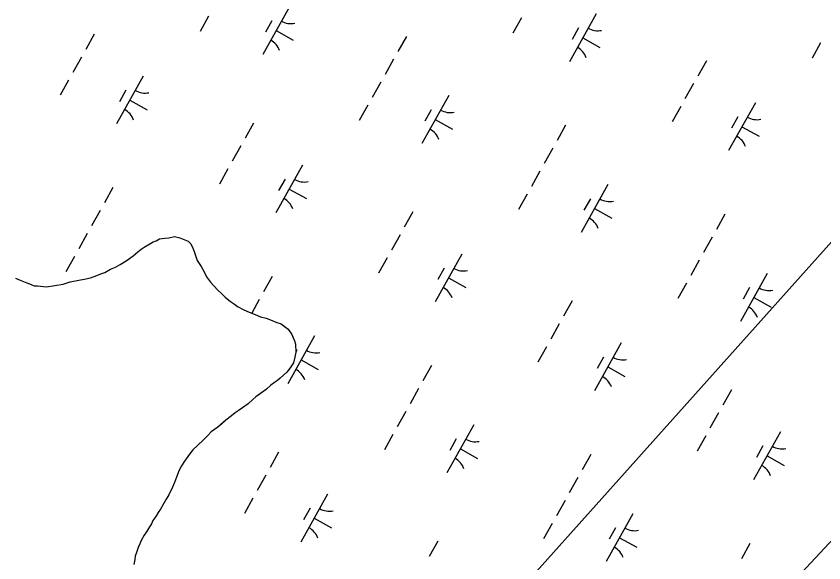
# Model space of a CAD drawing. Extents: x 3923531 to 3943530, y 207391 to 229799.
# Drawn here: x 3932955 to 3933692, y 218126 to 218625 of the extents above; entities that cross this region are included whole.
import ezdxf

# ---------------------------------------------------------------- set-up
doc = ezdxf.new("R2010")
doc.units = 0
for name, color, linetype in [('V-TOPO-SHOR', 7, 'Continuous'), ('V-UTIL-LINE', 7, 'Continuous'), ('V-WETL-SWMP', 7, 'Continuous')]:
    doc.layers.add(name, color=color, linetype=linetype)

msp = doc.modelspace()

# ---------------------------------------------------------------- linework, layer by layer
at = {"layer": 'V-TOPO-SHOR'}
for points in [[(3932954.63, 218385.99), (3932959.02, 218384.35), (3932962.2, 218383.11), (3932964.99, 218381.89), (3932968.97, 218380.25), (3932971.75, 218379.02), (3932974.95, 218378.98), (3932982.94, 218378.1), (3932998.17, 218380.74), (3933004.58, 218382.68), (3933019.01, 218385.33), (3933023.02, 218386.48), (3933029.04, 218388.42), (3933032.65, 218389.98), (3933036.26, 218391.15), (3933041.5, 218394.29), (3933045.91, 218396.24), (3933050.34, 218398.6), (3933055.57, 218401.74), (3933058.79, 218404.11), (3933062.02, 218406.47), (3933066.45, 218410.03), (3933069.27, 218412.4), (3933072.1, 218414.37), (3933077.33, 218417.51), (3933080.14, 218419.08), (3933082.95, 218420.25), (3933086.17, 218421.82), (3933090.97, 218422.57), (3933094.58, 218422.93), (3933099.79, 218424.08), (3933104.57, 218422.83), (3933107.76, 218421.6), (3933112.14, 218419.95), (3933114.52, 218417.53), (3933116.48, 218413.51), (3933117.64, 218410.3), (3933119.2, 218405.88), (3933120.36, 218402.27), (3933123.9, 218396.64), (3933126.65, 218391.81)], [(3933126.65, 218391.81), (3933129, 218387.39), (3933132.55, 218382.55), (3933138.87, 218375.29), (3933142.83, 218371.65), (3933146, 218368.82), (3933150.76, 218364.77), (3933154.33, 218362.33), (3933157.11, 218360.3), (3933163.08, 218357.04), (3933167.85, 218354.99), (3933173.43, 218352.94), (3933178.21, 218350.89), (3933183.39, 218349.63), (3933187.38, 218347.99), (3933192.95, 218345.54), (3933196.94, 218344.3), (3933200.11, 218341.86), (3933203.28, 218339.43), (3933206.83, 218334.6), (3933208, 218331.78), (3933209.17, 218328.97), (3933209.94, 218325.77), (3933210.27, 218318.56), (3933209.42, 218314.17), (3933208.17, 218308.99), (3933205.32, 218304.22), (3933202.08, 218300.26), (3933196.02, 218294.72), (3933193.6, 218292.74), (3933190.78, 218290.77), (3933187.56, 218288.41), (3933183.52, 218284.85), (3933181.1, 218282.88), (3933178.28, 218280.9), (3933173.85, 218277.75), (3933171.03, 218275.38), (3933166.99, 218271.43), (3933161.75, 218267.88), (3933157.73, 218265.12), (3933154.91, 218263.15), (3933151.68, 218260.39), (3933146.44, 218256.44), (3933142.81, 218253.28), (3933139.18, 218250.12), (3933133.13, 218245.78), (3933129.9, 218242.22), (3933126.26, 218238.65), (3933120.61, 218233.52), (3933116.57, 218229.56), (3933113.33, 218225.59), (3933108.87, 218219.24), (3933106.02, 218214.87), (3933103.98, 218210.9), (3933101.51, 218204.52), (3933099.87, 218199.74), (3933097.82, 218195.36), (3933094.55, 218188.6), (3933092.11, 218184.62), (3933089.67, 218180.25), (3933086.82, 218175.48), (3933084.78, 218172.3), (3933082.75, 218168.73), (3933079.91, 218165.16), (3933078.68, 218161.97), (3933077.05, 218159.19), (3933074.21, 218154.82), (3933072.18, 218151.64), (3933069.33, 218146.87), (3933068.09, 218143.68), (3933066.46, 218140.5), (3933065.21, 218135.72), (3933063.98, 218132.53), (3933063.55, 218129.33), (3933062.7, 218124.95)]]:
    msp.add_lwpolyline(points, dxfattribs=at)
at = {"layer": 'V-UTIL-LINE'}
for points in [[(3936636.37, 224015.9), (3936525.62, 224056.17), (3935321.28, 220766.16), (3935347.69, 220401.84), (3934871.29, 219561.15), (3934439.51, 219247.4), (3932085.86, 216616.76), (3928247.61, 212430.32)], [(3934948.13, 219998.51), (3933937.95, 218403.55), (3930512.92, 214727.55), (3928293.59, 212405.31)]]:
    msp.add_lwpolyline(points, dxfattribs=at)
at = {"layer": 'V-WETL-SWMP'}
for p, q in [((3933204.51, 218633.66), (3933180.13, 218590)), ((3933130.85, 218624.89), (3933123.05, 218610.92)), ((3933416.05, 218623.64), (3933408.24, 218609.67)), ((3933484.13, 218627.18), (3933459.75, 218583.53)), ((3933188.51, 218620.83), (3933182.66, 218610.35)), ((3933468.13, 218614.35), (3933462.28, 218603.88)), ((3933026.64, 218608.71), (3933018.83, 218594.74)), ((3933192.32, 218611.83), (3933208.04, 218603.05)), ((3933311.18, 218606.62), (3933303.37, 218592.66)), ((3933471.94, 218605.35), (3933487.65, 218596.57)), ((3933688.88, 218600.6), (3933681.08, 218586.63)), ((3933014.93, 218587.76), (3933007.13, 218573.79)), ((3933299.47, 218585.67), (3933291.67, 218571.7)), ((3933584.67, 218584.42), (3933576.87, 218570.45)), ((3933071.31, 218570.34), (3933046.93, 218526.69)), ((3933003.23, 218566.8), (3932995.42, 218552.84)), ((3933287.77, 218564.72), (3933279.96, 218550.75)), ((3933572.96, 218563.47), (3933565.16, 218549.5)), ((3933055.31, 218557.52), (3933049.46, 218547.04)), ((3933059.12, 218548.52), (3933074.83, 218539.74)), ((3933349.73, 218552.53), (3933325.34, 218508.88)), ((3933276.06, 218543.77), (3933268.26, 218529.8)), ((3933561.26, 218542.52), (3933553.46, 218528.55)), ((3933629.35, 218546.05), (3933604.96, 218502.4)), ((3933333.73, 218539.71), (3933327.87, 218529.23)), ((3933613.34, 218533.23), (3933607.49, 218522.75)), ((3933171.85, 218527.58), (3933164.05, 218513.62)), ((3933337.54, 218530.71), (3933353.25, 218521.93)), ((3933456.39, 218525.5), (3933448.59, 218511.53)), ((3933617.15, 218524.23), (3933632.87, 218515.45)), ((3933160.14, 218506.63), (3933152.34, 218492.66)), ((3933444.69, 218504.55), (3933436.88, 218490.58)), ((3933216.53, 218489.22), (3933192.14, 218445.57)), ((3933148.44, 218485.68), (3933140.64, 218471.71)), ((3933432.98, 218483.59), (3933425.18, 218469.63)), ((3933200.53, 218476.39), (3933194.67, 218465.92)), ((3933043.57, 218468.66), (3933035.77, 218454.7)), ((3933204.33, 218467.39), (3933220.05, 218458.61)), ((3933494.94, 218471.41), (3933470.56, 218427.76)), ((3933421.28, 218462.64), (3933413.47, 218448.67)), ((3933478.94, 218458.58), (3933473.09, 218448.11)), ((3933031.87, 218447.71), (3933024.06, 218433.74)), ((3933317.06, 218446.46), (3933309.26, 218432.49)), ((3933482.75, 218449.58), (3933498.46, 218440.8)), ((3933601.61, 218444.37), (3933593.8, 218430.41)), ((3933020.16, 218426.76), (3933012.36, 218412.79)), ((3933086.17, 218421.82), (3933090.97, 218422.57)), ((3933090.97, 218422.57), (3933094.58, 218422.93)), ((3933094.58, 218422.93), (3933099.79, 218424.08)), ((3933099.79, 218424.08), (3933104.57, 218422.83)), ((3933104.57, 218422.83), (3933107.76, 218421.6)), ((3933305.36, 218425.51), (3933297.55, 218411.54)), ((3933589.9, 218423.42), (3933582.1, 218409.45)), ((3933072.1, 218414.37), (3933077.33, 218417.51)), ((3933077.33, 218417.51), (3933080.14, 218419.08)), ((3933080.14, 218419.08), (3933082.95, 218420.25)), ((3933082.95, 218420.25), (3933086.17, 218421.82)), ((3933107.76, 218421.6), (3933112.14, 218419.95)), ((3933112.14, 218419.95), (3933114.52, 218417.53)), ((3933114.52, 218417.53), (3933116.47, 218413.51)), ((3933062.02, 218406.47), (3933066.45, 218410.03)), ((3933066.45, 218410.03), (3933069.28, 218412.4)), ((3933069.28, 218412.4), (3933072.1, 218414.37)), ((3933116.47, 218413.51), (3933117.64, 218410.3)), ((3933117.64, 218410.3), (3933119.19, 218405.88)), ((3933361.74, 218408.09), (3933337.36, 218364.44)), ((3933008.46, 218405.81), (3933000.65, 218391.84)), ((3933050.34, 218398.6), (3933055.57, 218401.74)), ((3933055.57, 218401.74), (3933062.02, 218406.47)), ((3933119.19, 218405.88), (3933120.36, 218402.27)), ((3933120.36, 218402.27), (3933123.9, 218396.64)), ((3933293.65, 218404.56), (3933285.85, 218390.59)), ((3933578.2, 218402.47), (3933570.39, 218388.5)), ((3933036.26, 218391.15), (3933041.5, 218394.29)), ((3933041.5, 218394.29), (3933045.91, 218396.24)), ((3933045.91, 218396.24), (3933050.34, 218398.6)), ((3933123.9, 218396.64), (3933126.65, 218391.81)), ((3933345.74, 218395.27), (3933339.89, 218384.79)), ((3932954.63, 218385.99), (3932959.02, 218384.35)), ((3933019.01, 218385.33), (3933023.02, 218386.48)), ((3933023.02, 218386.48), (3933029.04, 218388.42)), ((3933029.04, 218388.42), (3933032.65, 218389.98)), ((3933032.65, 218389.98), (3933036.26, 218391.15)), ((3933126.65, 218391.81), (3933129, 218387.39)), ((3933129, 218387.39), (3933132.55, 218382.55)), ((3933188.79, 218387.54), (3933180.98, 218373.57)), ((3933349.55, 218386.27), (3933365.26, 218377.49)), ((3933640.16, 218390.28), (3933615.77, 218346.63)), ((3932959.02, 218384.35), (3932962.2, 218383.11)), ((3932962.2, 218383.11), (3932964.99, 218381.89)), ((3932964.99, 218381.89), (3932968.97, 218380.25)), ((3932968.97, 218380.25), (3932971.76, 218379.02)), ((3932971.76, 218379.02), (3932974.96, 218378.98)), ((3932974.96, 218378.98), (3932982.94, 218378.1)), ((3932982.94, 218378.1), (3932998.17, 218380.74)), ((3932998.17, 218380.74), (3933004.59, 218382.68)), ((3933004.59, 218382.68), (3933019.01, 218385.33)), ((3933132.55, 218382.55), (3933138.87, 218375.29)), ((3933566.49, 218381.52), (3933558.69, 218367.55)), ((3933138.87, 218375.29), (3933142.83, 218371.65)), ((3933142.83, 218371.65), (3933146, 218368.82)), ((3933624.15, 218377.46), (3933618.3, 218366.98)), ((3933146, 218368.82), (3933150.76, 218364.77)), ((3933150.76, 218364.77), (3933154.33, 218362.33)), ((3933177.08, 218366.59), (3933170.13, 218354.15)), ((3933462.28, 218365.34), (3933454.47, 218351.37)), ((3933627.96, 218368.46), (3933643.68, 218359.68)), ((3933154.33, 218362.33), (3933157.11, 218360.3)), ((3933157.11, 218360.3), (3933163.08, 218357.04)), ((3933163.08, 218357.04), (3933167.85, 218354.99)), ((3933167.85, 218354.99), (3933173.43, 218352.94)), ((3933173.43, 218352.94), (3933178.21, 218350.89)), ((3933178.21, 218350.89), (3933183.39, 218349.63)), ((3933183.39, 218349.63), (3933187.38, 218347.99)), ((3933187.38, 218347.99), (3933192.95, 218345.54)), ((3933192.95, 218345.54), (3933196.94, 218344.29)), ((3933196.94, 218344.29), (3933203.28, 218339.43)), ((3933450.57, 218344.38), (3933442.77, 218330.42)), ((3933203.28, 218339.43), (3933206.83, 218334.59)), ((3933206.83, 218334.59), (3933209.17, 218328.97)), ((3933227.34, 218333.45), (3933202.95, 218289.8)), ((3933209.17, 218328.97), (3933209.94, 218325.77)), ((3933506.95, 218326.97), (3933482.57, 218283.32)), ((3933209.94, 218325.77), (3933210.27, 218318.56)), ((3933211.33, 218320.62), (3933210.26, 218318.7)), ((3933438.87, 218323.43), (3933431.06, 218309.46)), ((3933209.42, 218314.17), (3933208.17, 218308.99)), ((3933210.27, 218318.56), (3933209.42, 218314.17)), ((3933490.95, 218314.14), (3933485.1, 218303.67)), ((3933208.17, 218308.99), (3933205.32, 218304.22)), ((3933215.14, 218311.62), (3933230.86, 218302.84)), ((3933334, 218306.41), (3933326.2, 218292.45)), ((3933494.76, 218305.14), (3933510.48, 218296.37)), ((3933202.08, 218300.25), (3933196.02, 218294.72)), ((3933205.32, 218304.22), (3933202.08, 218300.25)), ((3933190.78, 218290.77), (3933187.56, 218288.41)), ((3933193.6, 218292.74), (3933190.78, 218290.77)), ((3933196.02, 218294.72), (3933193.6, 218292.74)), ((3933181.1, 218282.88), (3933178.28, 218280.91)), ((3933183.52, 218284.85), (3933181.1, 218282.88)), ((3933187.56, 218288.41), (3933183.52, 218284.85)), ((3933322.29, 218285.46), (3933314.49, 218271.49)), ((3933607.49, 218284.21), (3933599.69, 218270.24)), ((3933171.03, 218275.38), (3933166.99, 218271.42)), ((3933173.85, 218277.75), (3933171.03, 218275.38)), ((3933178.28, 218280.91), (3933173.85, 218277.75)), ((3933161.75, 218267.88), (3933157.73, 218265.12)), ((3933166.99, 218271.42), (3933161.75, 218267.88)), ((3933151.68, 218260.39), (3933146.44, 218256.44)), ((3933154.91, 218263.15), (3933151.68, 218260.39)), ((3933157.73, 218265.12), (3933154.91, 218263.15)), ((3933310.59, 218264.51), (3933302.79, 218250.54)), ((3933595.78, 218263.26), (3933587.98, 218249.29)), ((3933146.44, 218256.44), (3933139.18, 218250.12)), ((3933133.13, 218245.78), (3933129.9, 218242.22)), ((3933139.18, 218250.12), (3933133.13, 218245.78)), ((3933372.55, 218252.32), (3933348.16, 218208.67)), ((3933652.17, 218245.84), (3933627.78, 218202.19)), ((3933126.26, 218238.66), (3933120.61, 218233.52)), ((3933129.9, 218242.22), (3933126.26, 218238.66)), ((3933298.88, 218243.56), (3933291.08, 218229.59)), ((3933356.55, 218239.5), (3933350.69, 218229.02)), ((3933584.08, 218242.31), (3933576.28, 218228.34)), ((3933120.61, 218233.52), (3933116.57, 218229.56)), ((3933636.17, 218233.02), (3933630.31, 218222.54)), ((3933113.33, 218225.59), (3933108.86, 218219.24)), ((3933116.57, 218229.56), (3933113.33, 218225.59)), ((3933194.67, 218227.38), (3933186.87, 218213.41)), ((3933360.36, 218230.5), (3933376.07, 218221.72)), ((3933479.21, 218225.29), (3933471.41, 218211.32)), ((3933639.98, 218224.02), (3933655.69, 218215.24)), ((3933108.86, 218219.24), (3933106.02, 218214.87)), ((3933103.98, 218210.89), (3933101.51, 218204.52)), ((3933106.02, 218214.87), (3933103.98, 218210.89)), ((3933101.51, 218204.52), (3933099.87, 218199.74)), ((3933182.97, 218206.42), (3933175.16, 218192.45)), ((3933467.51, 218204.34), (3933459.7, 218190.37)), ((3933097.82, 218195.36), (3933094.55, 218188.6)), ((3933099.87, 218199.74), (3933097.82, 218195.36)), ((3933094.55, 218188.6), (3933092.11, 218184.62)), ((3933239.35, 218189.01), (3933214.96, 218145.36)), ((3933089.67, 218180.25), (3933086.82, 218175.48)), ((3933092.11, 218184.62), (3933089.67, 218180.25)), ((3933171.26, 218185.47), (3933163.46, 218171.5)), ((3933455.8, 218183.39), (3933448, 218169.42)), ((3933084.79, 218172.3), (3933082.75, 218168.73)), ((3933086.82, 218175.48), (3933084.79, 218172.3)), ((3933223.35, 218176.18), (3933217.49, 218165.71)), ((3933079.91, 218165.16), (3933078.68, 218161.97)), ((3933082.75, 218168.73), (3933079.91, 218165.16)), ((3933227.16, 218167.18), (3933242.87, 218158.41)), ((3933517.76, 218171.2), (3933493.38, 218127.55)), ((3933077.05, 218159.19), (3933074.21, 218154.82)), ((3933078.68, 218161.97), (3933077.05, 218159.19)), ((3933444.1, 218162.43), (3933436.29, 218148.47)), ((3933501.76, 218158.37), (3933495.91, 218147.9)), ((3933072.17, 218151.64), (3933069.33, 218146.87)), ((3933074.21, 218154.82), (3933072.17, 218151.64)), ((3933068.09, 218143.68), (3933066.46, 218140.5)), ((3933069.33, 218146.87), (3933068.09, 218143.68)), ((3933339.88, 218146.25), (3933332.08, 218132.28)), ((3933505.57, 218149.37), (3933521.28, 218140.59)), ((3933624.43, 218144.17), (3933616.62, 218130.2)), ((3933065.21, 218135.72), (3933063.98, 218132.53)), ((3933066.46, 218140.5), (3933065.21, 218135.72)), ((3933063.55, 218129.34), (3933062.7, 218124.95)), ((3933063.98, 218132.53), (3933063.55, 218129.34))]:
    msp.add_line(p, q, dxfattribs=at)
for centre, start, end in [((3933206, 218635.83), 240.03808, 281.58174), ((3933485.62, 218629.35), 240.03808, 281.58174), ((3933179.06, 218587.6), 20.03808, 61.58174), ((3933458.68, 218581.12), 20.03808, 61.58174), ((3933072.8, 218572.51), 240.03808, 281.58174), ((3933045.86, 218524.29), 20.03808, 61.58174), ((3933351.21, 218554.7), 240.03808, 281.58174), ((3933630.83, 218548.23), 240.03808, 281.58174), ((3933324.27, 218506.48), 20.03808, 61.58174), ((3933603.89, 218500), 20.03808, 61.58174), ((3933218.01, 218491.39), 240.03808, 281.58174), ((3933191.07, 218443.16), 20.03808, 61.58174), ((3933496.43, 218473.58), 240.03808, 281.58174), ((3933469.48, 218425.35), 20.03808, 61.58174), ((3933363.23, 218410.27), 240.03808, 281.58174), ((3933336.28, 218362.04), 20.03808, 61.58174), ((3933641.64, 218392.46), 240.03808, 281.58174), ((3933614.7, 218344.23), 20.03808, 61.58174), ((3933228.82, 218335.62), 240.03808, 281.58174), ((3933508.44, 218329.14), 240.03808, 281.58174), ((3933201.88, 218287.39), 20.03808, 61.58174), ((3933481.5, 218280.91), 20.03808, 61.58174), ((3933374.03, 218254.5), 240.03808, 281.58174), ((3933653.65, 218248.02), 240.03808, 281.58174), ((3933347.09, 218206.27), 20.03808, 61.58174), ((3933626.71, 218199.79), 20.03808, 61.58174), ((3933240.83, 218191.18), 240.03808, 281.58174), ((3933213.89, 218142.95), 20.03808, 61.58174), ((3933519.25, 218173.37), 240.03808, 281.58174), ((3933492.31, 218125.14), 20.03808, 61.58174)]:
    msp.add_arc(centre, 17.62, start, end, dxfattribs=at)

doc.saveas('drawing.dxf')
